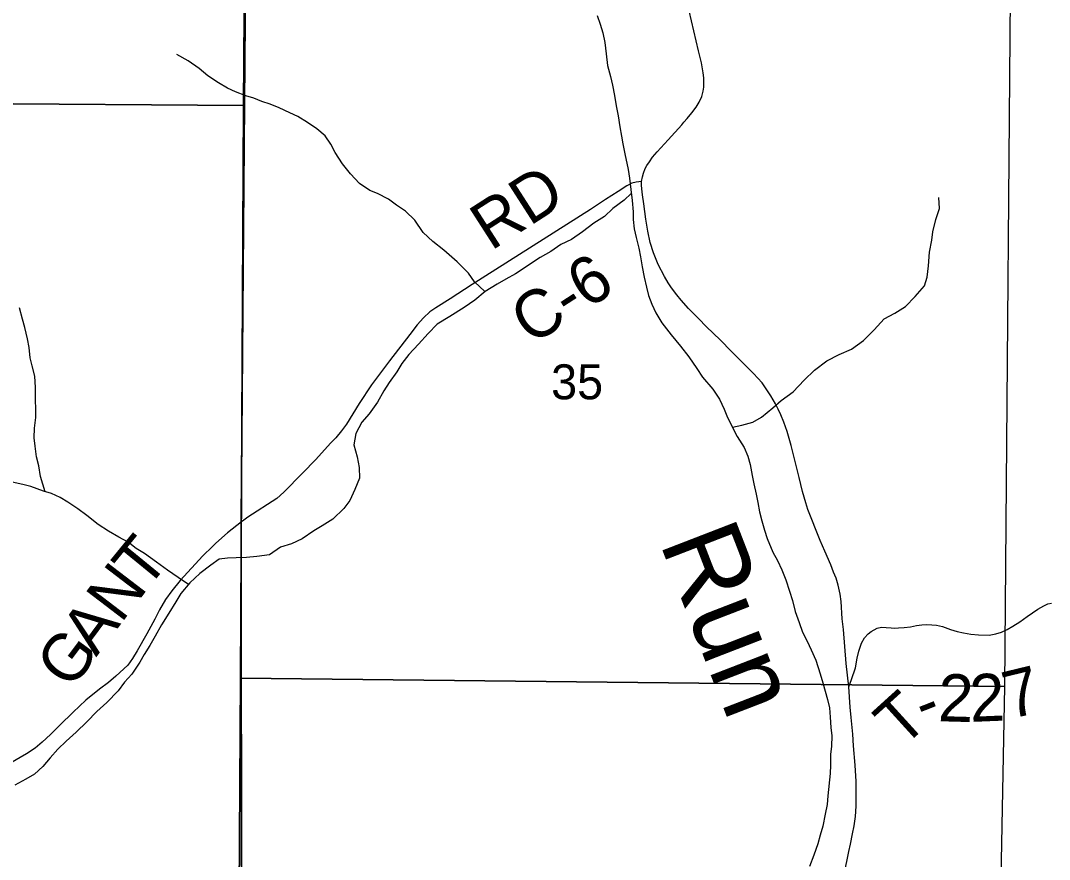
# Model space of a CAD drawing. Extents: x 0 to 191, y 0 to 55.
# Drawn here: x 146.384 to 147, y 20.879 to 21.382 of the extents above; entities that cross this region are included whole.
import ezdxf

# ---------------------------------------------------------------- set-up
doc = ezdxf.new("R2010")
doc.units = 0
for name, color, linetype in [('GM_X_Corporation', 7, 'Continuous'), ('GM_X_County_Road', 7, 'Continuous'), ('GM_X_County_Road_Text', 7, 'Continuous'), ('GM_X_Minor_River', 7, 'Continuous'), ('GM_X_Minor_River_Text', 7, 'Continuous'), ('GM_X_Section_Text', 7, 'Continuous'), ('GM_X_Township_Road', 7, 'Continuous'), ('GM_X_Township_Road_Text', 7, 'Continuous')]:
    doc.layers.add(name, color=color, linetype=linetype)

msp = doc.modelspace()

# ---------------------------------------------------------------- linework, layer by layer
at = {"layer": 'GM_X_Corporation'}
for points in [[(146.52877, 22.67924), (146.52412, 22.06864), (146.52059, 21.60574), (146.51644, 21.08296), (146.51644, 21.08173), (146.51664, 20.82724), (146.47837, 20.82755), (146.47724, 20.82756), (146.44015, 20.82784), (146.43784, 20.82786), (146.12204, 20.83034), (146.12018, 20.83035), (145.73354, 20.83338), (145.73117, 20.8334), (145.42327, 20.83582), (145.34145, 20.83646), (145.17243, 20.8379), (145.0026, 20.83935)], [(145.0026, 20.83935), (145.17243, 20.8379), (145.34145, 20.83646), (145.42327, 20.83582), (145.73117, 20.8334), (145.73354, 20.83338), (146.12018, 20.83035), (146.12204, 20.83034), (146.43784, 20.82786), (146.44015, 20.82784), (146.47724, 20.82756), (146.47837, 20.82755), (146.51664, 20.82724), (146.51644, 21.08173), (146.51644, 21.08296), (146.52059, 21.60574), (146.52412, 22.06864), (146.74796, 22.06495), (146.94723, 22.06204), (146.94931, 22.06201), (147.41583, 22.05521)]]:
    msp.add_lwpolyline(points, dxfattribs=at)
for points in [[(146.02436, 21.83663), (146.51977, 21.82799), (146.51904, 21.49449), (146.51779, 21.33076), (146.02149, 21.33428)], [(146.51904, 21.49449), (146.9776, 21.49352), (146.97333, 20.983), (146.51604, 20.98797), (146.51779, 21.33076)], [(146.02149, 21.33428), (146.51779, 21.33076), (146.51604, 20.98797), (146.51512, 20.82766), (146.01219, 20.83147)], [(146.51604, 20.98797), (146.97333, 20.983), (146.96356, 20.47185), (146.51296, 20.47331), (146.51512, 20.82766)]]:
    msp.add_lwpolyline(points, close=True, dxfattribs=at)
at = {"layer": 'GM_X_County_Road'}
for points in [[(146.78141, 21.32072), (146.78333, 21.32295), (146.78612, 21.32629), (146.78884, 21.32982), (146.7906, 21.33283), (146.79211, 21.33613), (146.79299, 21.33936), (146.79339, 21.34171), (146.79343, 21.34465), (146.79339, 21.34726), (146.79302, 21.35038), (146.79199, 21.35633), (146.79016, 21.36353), (146.78454, 21.38739)], [(146.87742, 20.87045), (146.88014, 20.88416), (146.88117, 20.88854), (146.88247, 20.8947), (146.8834, 20.89962), (146.88412, 20.90516), (146.88457, 20.91123), (146.88465, 20.91887), (146.88461, 20.92597), (146.88407, 20.9358), (146.88296, 20.94741), (146.88256, 20.95443), (146.88166, 20.9643), (146.88095, 20.97051), (146.8801, 20.9827), (146.87868, 20.99663), (146.87707, 21.01707), (146.87624, 21.02352), (146.87551, 21.03374), (146.87492, 21.03829), (146.87373, 21.0437), (146.87255, 21.0477), (146.87104, 21.05147), (146.86948, 21.05569), (146.86588, 21.06387), (146.86306, 21.07025), (146.86015, 21.07735), (146.8584, 21.08187), (146.85574, 21.08894), (146.85453, 21.09281), (146.85251, 21.0997), (146.85047, 21.10796), (146.84576, 21.12713), (146.84329, 21.13553), (146.84135, 21.14123), (146.83949, 21.14553), (146.83796, 21.149), (146.83635, 21.15223), (146.8336, 21.15686), (146.82825, 21.16471), (146.82319, 21.17028), (146.81004, 21.18351), (146.8031, 21.19051), (146.79508, 21.1982), (146.79024, 21.20323), (146.78422, 21.20923), (146.77981, 21.21431), (146.77722, 21.21738), (146.77413, 21.22157), (146.77214, 21.22451), (146.76983, 21.2283), (146.76606, 21.23556), (146.76329, 21.24253), (146.76133, 21.24874), (146.75979, 21.2556), (146.75861, 21.26265), (146.7574, 21.27191), (146.7566, 21.2773), (146.75627, 21.28087), (146.75616, 21.28307), (146.75612, 21.28527), (146.75667, 21.28803), (146.75729, 21.29027), (146.75836, 21.29298), (146.75931, 21.29482), (146.76082, 21.29709), (146.76276, 21.29978), (146.76556, 21.30305), (146.77213, 21.31021), (146.78013, 21.31924), (146.78141, 21.32072)], [(146.75612, 21.28527), (146.75292, 21.28494), (146.75024, 21.28424), (146.74727, 21.28267), (146.74213, 21.27929), (146.7346, 21.27448), (146.72555, 21.26856), (146.65481, 21.22365), (146.64162, 21.21503), (146.63307, 21.20966), (146.62943, 21.20717), (146.62554, 21.20357), (146.62187, 21.19949), (146.61735, 21.19376), (146.60523, 21.17786), (146.59455, 21.16354), (146.58713, 21.15242), (146.57945, 21.14), (146.57648, 21.13597), (146.5731, 21.13185), (146.56998, 21.12851), (146.56106, 21.11889), (146.55316, 21.1107), (146.54204, 21.09932), (146.53778, 21.09557), (146.52037, 21.08423), (146.51808, 21.08257)], [(146.51808, 21.08257), (146.51655, 21.08146), (146.50818, 21.07497), (146.50138, 21.0688), (146.49934, 21.06682)], [(146.49934, 21.06682), (146.49356, 21.0612), (146.47994, 21.0464), (146.47487, 21.04012), (146.47109, 21.03506), (146.46756, 21.02892), (146.46474, 21.02323), (146.45993, 21.01449), (146.45416, 21.00428), (146.4513, 20.99969), (146.44851, 20.99576), (146.44149, 20.98908), (146.43705, 20.98534), (146.43161, 20.98137), (146.42339, 20.9748), (146.41586, 20.9676), (146.40793, 20.9597), (146.40227, 20.95412), (146.39739, 20.94964), (146.39306, 20.94604), (146.38792, 20.94263), (146.378, 20.93694)]]:
    msp.add_lwpolyline(points, dxfattribs=at)
at = {"layer": 'GM_X_Minor_River'}
for points in [[(146.7296, 21.38463), (146.73133, 21.37952), (146.73287, 21.37422), (146.73404, 21.36853), (146.73503, 21.36171), (146.73583, 21.3547), (146.73757, 21.34807), (146.73873, 21.34296), (146.73991, 21.3367), (146.74089, 21.33064), (146.74206, 21.32458), (146.74304, 21.31794), (146.74402, 21.31245), (146.74499, 21.30771), (146.74616, 21.30184), (146.74811, 21.29237), (146.7489, 21.28725), (146.74969, 21.28043), (146.75049, 21.2738), (146.7511, 21.26716), (146.75112, 21.26242), (146.75172, 21.25692), (146.75289, 21.25181), (146.75444, 21.24537), (146.75542, 21.24006), (146.7564, 21.23419), (146.75776, 21.22794), (146.75912, 21.22207), (146.76028, 21.21695), (146.7622, 21.21184), (146.76469, 21.20655), (146.76832, 21.20069), (146.77385, 21.19351), (146.77938, 21.18672), (146.78434, 21.1803), (146.7893, 21.17331), (146.79255, 21.16821), (146.79883, 21.16103), (146.80284, 21.15499), (146.80553, 21.14893), (146.80764, 21.14402), (146.81338, 21.13267), (146.81758, 21.12605), (146.8197, 21.12076), (146.82105, 21.11583), (146.82241, 21.1092), (146.82339, 21.10428), (146.82475, 21.09802), (146.82572, 21.0931), (146.8267, 21.0876), (146.82806, 21.08211), (146.8298, 21.07643), (146.83134, 21.07151), (146.83479, 21.06337), (146.83747, 21.05846), (146.84015, 21.05278), (146.84246, 21.04672), (146.84458, 21.0401)], [(146.66236, 21.21935), (146.65615, 21.22525), (146.65252, 21.23035), (146.64567, 21.23714), (146.63768, 21.24411), (146.63122, 21.24938), (146.62532, 21.25466), (146.62035, 21.26203), (146.61483, 21.26749), (146.60951, 21.27107), (146.60457, 21.27464), (146.59812, 21.27802), (146.59338, 21.27989), (146.5873, 21.28402), (146.58196, 21.28987), (146.5772, 21.29591), (146.57262, 21.30271), (146.57013, 21.30763), (146.56669, 21.31254), (146.56175, 21.31669), (146.55624, 21.32064), (146.55035, 21.32421), (146.54561, 21.32627), (146.53916, 21.32926), (146.53384, 21.33151), (146.52891, 21.33318), (146.52398, 21.33505), (146.51924, 21.33654), (146.51298, 21.33897), (146.50824, 21.34122), (146.50292, 21.34441), (146.49646, 21.34855), (146.49133, 21.35288), (146.48468, 21.35758), (146.47803, 21.36133)], [(146.74998, 21.27808), (146.74576, 21.27415), (146.73897, 21.26917), (146.73389, 21.26421), (146.72748, 21.26038), (146.7207, 21.25522), (146.7141, 21.25044), (146.70787, 21.24756), (146.70184, 21.24335), (146.69543, 21.23971), (146.68072, 21.22995), (146.67487, 21.22669), (146.66959, 21.22381), (146.66243, 21.21941), (146.6564, 21.21425), (146.64999, 21.20985), (146.64132, 21.20449), (146.63377, 21.19989), (146.62832, 21.19417), (146.62268, 21.18788), (146.61685, 21.18178), (146.61253, 21.17625), (146.60953, 21.1713), (146.60502, 21.16501), (146.60183, 21.15987), (146.59809, 21.15321), (146.59302, 21.14616), (146.58869, 21.14121), (146.58514, 21.13436), (146.58385, 21.12752), (146.58598, 21.12052), (146.58715, 21.11407), (146.58737, 21.10763), (146.58458, 21.10078), (146.5814, 21.09431), (146.57783, 21.08955), (146.57124, 21.08306), (146.56502, 21.07904), (146.55993, 21.07617), (146.55295, 21.07138), (146.54654, 21.06831), (146.53992, 21.06638), (146.53333, 21.06179), (146.52576, 21.06079), (146.51971, 21.06019), (146.51347, 21.05996), (146.50817, 21.05974), (146.50325, 21.05914), (146.49835, 21.05551), (146.49176, 21.05054), (146.48573, 21.045), (146.48028, 21.03852), (146.47728, 21.03357), (146.47316, 21.02691), (146.46885, 21.01987), (146.46491, 21.01301), (146.46173, 21.00749), (146.45835, 21.00216), (146.45573, 20.99741), (146.45104, 20.99036), (146.44653, 20.98559), (146.44277, 20.98026), (146.436, 20.97339), (146.42997, 20.96804), (146.42414, 20.96175), (146.41774, 20.95564), (146.41172, 20.95029), (146.40664, 20.94552), (146.40213, 20.94018), (146.3978, 20.93504), (146.39272, 20.93046), (146.38763, 20.92739), (146.38103, 20.92394)], [(146.81062, 21.13812), (146.81618, 21.13932), (146.8228, 21.14126), (146.82789, 21.14413), (146.83467, 21.14968), (146.83975, 21.15407), (146.84691, 21.15942), (146.8535, 21.16629), (146.85971, 21.1724), (146.86705, 21.17794), (146.87441, 21.18178), (146.88178, 21.18485), (146.88894, 21.19002), (146.89533, 21.19651), (146.90135, 21.20299), (146.90777, 21.20644), (146.91418, 21.21046), (146.91982, 21.21638), (146.92546, 21.22286), (146.92714, 21.22799), (146.92785, 21.23482), (146.92856, 21.24298), (146.92985, 21.2502), (146.93038, 21.25513), (146.93223, 21.26254), (146.93447, 21.26919), (146.93405, 21.27564)], [(146.39921, 21.09955), (146.39642, 21.10859), (146.39543, 21.11503), (146.39389, 21.12033), (146.3931, 21.12678), (146.3925, 21.1319), (146.39265, 21.13759), (146.39356, 21.14404), (146.39353, 21.14897), (146.39331, 21.15447), (146.39327, 21.16187), (146.39285, 21.16869), (146.3913, 21.17494), (146.39014, 21.17968), (146.38953, 21.18594), (146.38856, 21.19105), (146.387, 21.19787), (146.38546, 21.20279), (146.38372, 21.20961)], [(146.48494, 21.04406), (146.47871, 21.04819), (146.47244, 21.05251), (146.46579, 21.0574), (146.45857, 21.06248), (146.45363, 21.06549), (146.44888, 21.06925), (146.44318, 21.07226), (146.43711, 21.07601), (146.43084, 21.07996), (146.42399, 21.08523), (146.41867, 21.08937), (146.41278, 21.09332), (146.40803, 21.09614), (146.40291, 21.09838), (146.39817, 21.09987), (146.39058, 21.10267), (146.38566, 21.10378), (146.37941, 21.10526)], [(146.84458, 21.0401), (146.8465, 21.03442), (146.84806, 21.02779), (146.85037, 21.02116), (146.85248, 21.01549), (146.85535, 21.01), (146.85765, 21.00489), (146.86053, 20.99865), (146.86303, 20.99051), (146.86458, 20.98521), (146.86612, 20.9801), (146.86748, 20.97517), (146.86864, 20.97025), (146.86905, 20.96456), (146.86947, 20.95849), (146.87006, 20.95337), (146.86972, 20.9473), (146.86918, 20.94217), (146.86922, 20.93592), (146.86906, 20.93079), (146.86762, 20.91751), (146.86727, 20.91238), (146.86598, 20.90649), (146.8647, 20.89928), (146.86303, 20.89396), (146.86155, 20.88883), (146.85931, 20.88198), (146.8567, 20.87514)]]:
    msp.add_lwpolyline(points, dxfattribs=at)
at = {"layer": 'GM_X_Township_Road'}
msp.add_lwpolyline([(146.8801, 20.9827), (146.88175, 20.98717), (146.88416, 20.99418), (146.88528, 20.9999), (146.88622, 21.00414), (146.88769, 21.00883), (146.88957, 21.01205), (146.89179, 21.01445), (146.89363, 21.01594), (146.89716, 21.0179), (146.89975, 21.01853), (146.90261, 21.0183), (146.90547, 21.01808), (146.90753, 21.0179), (146.90994, 21.01799), (146.91333, 21.01817), (146.91704, 21.01871), (146.92066, 21.01951), (146.92387, 21.01987), (146.92655, 21.02), (146.9299, 21.01991), (146.93276, 21.0196), (146.93634, 21.0188), (146.94112, 21.0171), (146.945, 21.01585), (146.9488, 21.01504), (146.95327, 21.01424), (146.95787, 21.01388), (146.96412, 21.01375), (146.96823, 21.01451), (146.97149, 21.01545), (146.97506, 21.01701), (146.97828, 21.01902), (146.98248, 21.02174), (146.98704, 21.02478), (146.99338, 21.0292), (146.99686, 21.0313), (146.99923, 21.03233), (147.00151, 21.03291)], dxfattribs=at)

# ---------------------------------------------------------------- texts
at = {"layer": 'GM_X_County_Road_Text'}
for s, height, rotation, p in [('RD', 0.028409, 32.73522, (146.66595, 21.24341)), ('C-6', 0.028409, 32.92828, (146.69007, 21.18675)), ('T', 0.02841, 50.72174, (146.45953, 21.03996)), ('N', 0.02841, 52.60553, (146.44451, 21.02029)), ('A', 0.02841, 53.31296, (146.42963, 21.00032)), ('G', 0.02841, 53.31296, (146.41469, 20.98027))]:
    msp.add_text(s, height=height, rotation=rotation, dxfattribs=at).set_placement(p)
at = {"layer": 'GM_X_Minor_River_Text'}
msp.add_text('Run', height=0.047344, rotation=291.13954, dxfattribs=at).set_placement((146.76674, 21.06929))
at = {"layer": 'GM_X_Section_Text'}
msp.add_text('35', height=0.020928, rotation=0.00001, dxfattribs=at).set_placement((146.70199, 21.15487))
at = {"layer": 'GM_X_Township_Road_Text'}
for s, rotation, p in [('7', 13.63994, (146.97648, 20.96327)), ('2', 358.40741, (146.93334, 20.96217)), ('2', 2.3536, (146.95296, 20.9617)), ('T', 42.25033, (146.91201, 20.94556)), ('-', 21.4825, (146.92544, 20.95842))]:
    msp.add_text(s, height=0.02841, rotation=rotation, dxfattribs=at).set_placement(p)

doc.saveas('drawing.dxf')
